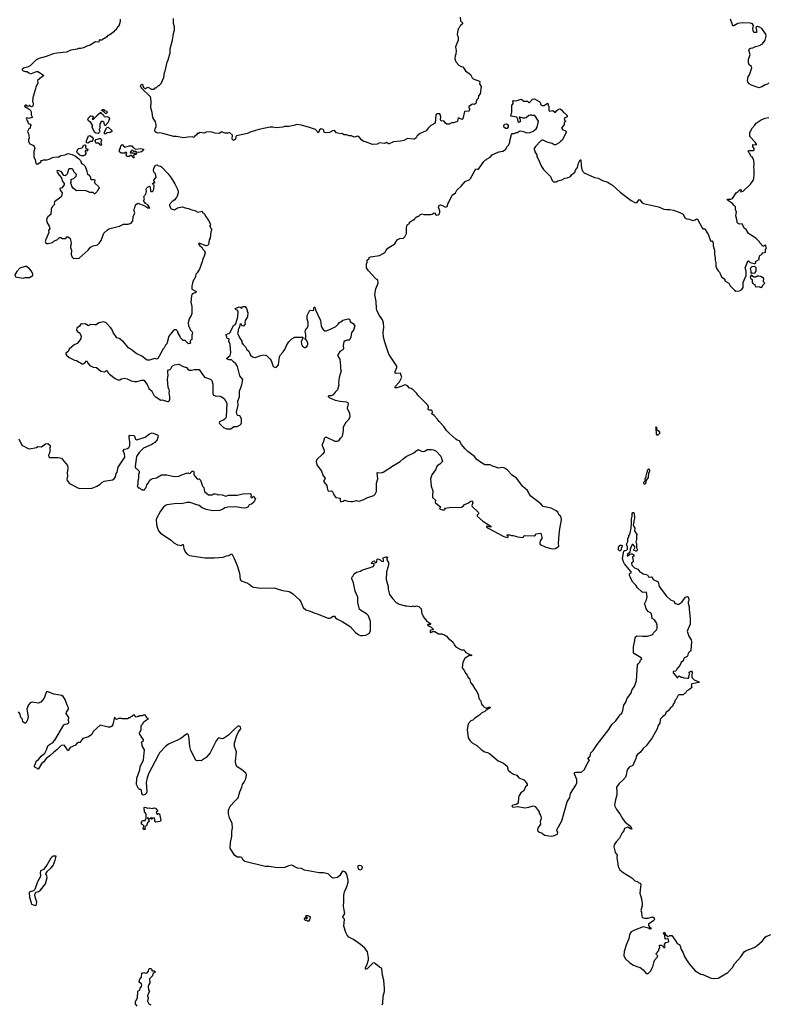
# Model space of a CAD drawing. Extents: x 2293139 to 2515392, y 824115 to 1006937.
# Tile 342 of 417: x 2454230 to 2466016, y 863125 to 878635. Entities that reach past the tile are written whole.
import ezdxf

# ---------------------------------------------------------------- set-up
doc = ezdxf.new("R2010")
doc.units = 0

msp = doc.modelspace()

# ---------------------------------------------------------------- linework, layer by layer
at = {"layer": '0CON10XD'}
for points in [[(2455810, 878645), (2455813, 878605), (2455793, 878535), (2455769, 878515), (2455742, 878475), (2455721, 878459), (2455712, 878445), (2455648, 878395), (2455616, 878384), (2455603, 878365), (2455565, 878338), (2455547, 878333), (2455525, 878310), (2455495, 878310), (2455485, 878318), (2455480, 878315), (2455475, 878282), (2455425, 878288), (2455337, 878233), (2455285, 878218), (2455235, 878192), (2455195, 878182), (2455155, 878182), (2455135, 878172), (2455034, 878156), (2454965, 878123), (2454815, 878110), (2454755, 878097), (2454645, 878053), (2454530, 878025), (2454482, 877995), (2454395, 877908), (2454355, 877888), (2454300, 877875), (2454270, 877855), (2454270, 877845), (2454285, 877830), (2454318, 877818), (2454347, 877817), (2454375, 877800), (2454398, 877788), (2454415, 877788), (2454495, 877818), (2454515, 877818), (2454560, 877795), (2454603, 877763), (2454598, 877745), (2454571, 877729), (2454510, 877675), (2454518, 877635), (2454482, 877575), (2454480, 877545), (2454466, 877514), (2454438, 877405), (2454434, 877345), (2454443, 877325), (2454444, 877305), (2454437, 877275), (2454415, 877260), (2454400, 877265), (2454395, 877290), (2454365, 877268), (2454345, 877272), (2454335, 877287), (2454325, 877290), (2454307, 877275), (2454315, 877258), (2454347, 877247), (2454396, 877216), (2454411, 877185), (2454412, 877135), (2454426, 877106), (2454426, 877094), (2454375, 877079), (2454345, 877090), (2454332, 877085), (2454345, 877040), (2454360, 877025), (2454362, 877002), (2454395, 876990), (2454403, 876975), (2454387, 876923), (2454372, 876915), (2454354, 876875), (2454368, 876835), (2454378, 876775), (2454368, 876745), (2454370, 876715), (2454387, 876677), (2454445, 876653), (2454458, 876638), (2454466, 876605), (2454451, 876565), (2454454, 876474), (2454476, 876425), (2454483, 876373), (2454505, 876357), (2454518, 876362), (2454566, 876394), (2454570, 876405), (2454564, 876416), (2454595, 876422), (2454605, 876430), (2454655, 876430), (2454693, 876437), (2454745, 876466), (2454806, 876476), (2454835, 876472), (2454880, 876495), (2454945, 876508), (2454977, 876523), (2454995, 876526), (2455055, 876512), (2455109, 876485), (2455155, 876450), (2455189, 876415), (2455205, 876370), (2455235, 876352), (2455255, 876332), (2455286, 876256), (2455292, 876212), (2455334, 876175), (2455343, 876155), (2455346, 876126), (2455357, 876117), (2455406, 876116), (2455412, 876105), (2455408, 876075), (2455415, 876060), (2455468, 876008), (2455482, 875985), (2455453, 875945), (2455446, 875924), (2455415, 875892), (2455405, 875892), (2455385, 875912), (2455334, 875914), (2455275, 875938), (2455195, 875946), (2455125, 875940), (2455076, 875976), (2455052, 876015), (2455045, 876040), (2455030, 876055), (2455039, 876071), (2455040, 876115), (2455089, 876141), (2455121, 876169), (2455126, 876195), (2455095, 876226), (2455066, 876275), (2455051, 876285), (2455015, 876286), (2454998, 876275), (2454975, 876202), (2454964, 876186), (2454945, 876173), (2454925, 876182), (2454889, 876239), (2454840, 876260), (2454816, 876255), (2454818, 876235), (2454850, 876185), (2454890, 876145), (2454900, 876095), (2454930, 876055), (2454930, 876035), (2454893, 875987), (2454860, 875975), (2454865, 875950), (2454898, 875905), (2454888, 875852), (2454858, 875822), (2454780, 875765), (2454772, 875745), (2454777, 875723), (2454745, 875690), (2454724, 875656), (2454721, 875565), (2454672, 875528), (2454651, 875495), (2454656, 875445), (2454695, 875382), (2454702, 875348), (2454684, 875315), (2454690, 875285), (2454639, 875175), (2454632, 875138)], [(2461166, 878675), (2461171, 878615), (2461203, 878583), (2461201, 878569), (2461164, 878536), (2461150, 878505), (2461135, 878490), (2461121, 878441), (2461118, 878395), (2461132, 878365), (2461132, 878315), (2461093, 878205), (2461104, 878145), (2461096, 878094), (2461084, 878065), (2461080, 878025), (2461090, 877985), (2461100, 877965), (2461145, 877918), (2461178, 877898), (2461205, 877892), (2461248, 877828), (2461329, 877769), (2461355, 877720), (2461370, 877705), (2461468, 877665), (2461472, 877655), (2461468, 877625), (2461493, 877583), (2461477, 877465), (2461453, 877435), (2461447, 877395), (2461423, 877365), (2461410, 877315), (2461385, 877298), (2461360, 877305), (2461300, 877265), (2461302, 877245), (2461312, 877235), (2461313, 877215), (2461296, 877194), (2461235, 877190), (2461206, 877075), (2461195, 877062), (2461135, 877088), (2461122, 877038), (2461110, 877025), (2461055, 877010), (2461028, 877012), (2460993, 876987), (2460957, 876987), (2460934, 877004), (2460905, 877040), (2460864, 877034), (2460854, 877055), (2460859, 877105), (2460852, 877142), (2460842, 877152), (2460815, 877152), (2460795, 877153), (2460779, 877135), (2460773, 877007), (2460705, 876970), (2460662, 876928), (2460628, 876882), (2460535, 876844), (2460490, 876805), (2460470, 876775), (2460448, 876755), (2460435, 876751), (2460337, 876763), (2460278, 876732), (2460225, 876721), (2460115, 876713), (2460045, 876680), (2460035, 876680), (2460005, 876698), (2459973, 876687), (2459897, 876693), (2459856, 876674), (2459787, 876667), (2459675, 876710), (2459644, 876714), (2459611, 876741), (2459586, 876776), (2459555, 876800), (2459494, 876784), (2459456, 876806), (2459415, 876804), (2459375, 876820), (2459335, 876823), (2459305, 876840), (2459285, 876838), (2459240, 876845), (2459220, 876855), (2459185, 876887), (2459155, 876883), (2459105, 876857), (2459044, 876854), (2459023, 876865), (2459018, 876875), (2459020, 876895), (2459010, 876905), (2458975, 876917), (2458950, 876900), (2458940, 876865), (2458925, 876853), (2458907, 876885), (2458887, 876907), (2458795, 876939), (2458665, 876976), (2458587, 876983), (2458565, 876973), (2458466, 876954), (2458397, 876953), (2458375, 876943), (2458265, 876934), (2458215, 876941), (2458175, 876940), (2458092, 876928), (2457996, 876904), (2457856, 876864), (2457816, 876844), (2457645, 876808), (2457632, 876795), (2457630, 876755), (2457595, 876732), (2457577, 876755), (2457578, 876818), (2457532, 876858), (2457505, 876850), (2457465, 876850), (2457405, 876867), (2457375, 876842), (2457305, 876848), (2457235, 876870), (2457168, 876862), (2457135, 876848), (2457072, 876858), (2457047, 876843), (2457030, 876845), (2457015, 876820), (2456980, 876795), (2456975, 876780), (2456945, 876788), (2456877, 876783), (2456815, 876773), (2456695, 876797), (2456655, 876797), (2456483, 876843), (2456435, 876852), (2456405, 876850), (2456371, 876861), (2456360, 876885), (2456362, 876915), (2456377, 876955), (2456378, 876985), (2456367, 877025), (2456328, 877095), (2456318, 877175), (2456293, 877245), (2456300, 877345), (2456297, 877397), (2456288, 877418), (2456150, 877555), (2456148, 877568), (2456130, 877585), (2456138, 877605), (2456155, 877618), (2456167, 877607), (2456172, 877572), (2456205, 877550), (2456215, 877550), (2456225, 877562), (2456245, 877572), (2456303, 877543), (2456345, 877540), (2456365, 877560), (2456378, 877562), (2456415, 877600), (2456425, 877600), (2456455, 877630), (2456497, 877723), (2456508, 877802), (2456522, 877825), (2456550, 877965), (2456567, 878005), (2456597, 878115), (2456600, 878175), (2456637, 878315), (2456650, 878415), (2456667, 878475), (2456667, 878525), (2456653, 878577), (2456652, 878655)], [(2466025, 877640), (2466002, 877618), (2465965, 877608), (2465913, 877577), (2465865, 877561), (2465752, 877605), (2465714, 877624), (2465693, 877655), (2465688, 877675), (2465700, 877735), (2465720, 877765), (2465756, 877875), (2465749, 877895), (2465715, 877923), (2465706, 877955), (2465702, 878008), (2465730, 878085), (2465708, 878155), (2465717, 878173), (2465735, 878188), (2465775, 878192), (2465815, 878211), (2465875, 878226), (2465925, 878255), (2465969, 878315), (2465981, 878375), (2465979, 878405), (2465914, 878495), (2465879, 878519), (2465845, 878526), (2465818, 878512), (2465832, 878465), (2465830, 878435), (2465795, 878432), (2465784, 878444), (2465774, 878495), (2465783, 878545), (2465765, 878570), (2465735, 878582), (2465605, 878586), (2465535, 878573), (2465475, 878540), (2465465, 878540), (2465450, 878555), (2465423, 878643)], [(2459254, 872884), (2459236, 872804), (2459195, 872769), (2459167, 872723), (2459135, 872708), (2459095, 872711), (2459084, 872706), (2459085, 872700), (2459102, 872685), (2459195, 872644), (2459276, 872626), (2459370, 872615), (2459394, 872604), (2459403, 872585), (2459384, 872514), (2459422, 872435), (2459426, 872375), (2459403, 872327), (2459365, 872289), (2459321, 872215), (2459323, 872165), (2459306, 872075), (2459295, 872053), (2459269, 872031), (2459249, 872001), (2459227, 871993), (2459195, 871992), (2459065, 872052), (2459039, 872051), (2459025, 872039), (2459012, 871988), (2458990, 871945), (2458992, 871925), (2459024, 871856), (2459021, 871825), (2458998, 871792), (2458910, 871705), (2458900, 871675), (2458910, 871625), (2458983, 871525), (2459009, 871449), (2459037, 871415), (2459033, 871395), (2459018, 871375), (2459020, 871355), (2459065, 871300), (2459078, 871235), (2459088, 871215), (2459095, 871208), (2459135, 871212), (2459146, 871206), (2459158, 871195), (2459175, 871150), (2459205, 871108), (2459275, 871100), (2459274, 871055), (2459285, 871042), (2459321, 871049), (2459345, 871068), (2459395, 871052), (2459445, 871048), (2459475, 871048), (2459535, 871062), (2459575, 871052), (2459650, 871075), (2459695, 871102), (2459805, 871138), (2459828, 871162), (2459846, 871204), (2459849, 871335), (2459868, 871405), (2459857, 871495), (2459865, 871503), (2459925, 871498), (2459955, 871507), (2460115, 871610), (2460218, 871675), (2460265, 871720), (2460315, 871754), (2460437, 871813), (2460495, 871858), (2460515, 871858), (2460555, 871840), (2460585, 871834), (2460617, 871843), (2460645, 871866), (2460715, 871866), (2460745, 871860), (2460785, 871838), (2460862, 871762), (2460884, 871676), (2460845, 871633), (2460805, 871608), (2460775, 871542), (2460720, 871465), (2460696, 871405), (2460706, 871286), (2460736, 871216), (2460728, 871145), (2460731, 871111), (2460777, 871067), (2460772, 871035), (2460778, 871025), (2460860, 870955), (2460840, 870935), (2460850, 870925), (2460885, 870914), (2460916, 870914), (2460930, 870925), (2460920, 870935), (2460925, 870940), (2460995, 870950), (2461185, 870957), (2461202, 870965), (2461220, 870985), (2461220, 870995), (2461285, 871018), (2461335, 871052), (2461355, 871057), (2461363, 871025), (2461350, 870985), (2461352, 870965), (2461448, 870875), (2461458, 870855), (2461445, 870840), (2461430, 870835), (2461432, 870815), (2461524, 870734), (2461650, 870655), (2461645, 870640), (2461580, 870655), (2461580, 870645), (2461604, 870624), (2461850, 870495), (2461905, 870480), (2461920, 870485), (2461918, 870498), (2461900, 870515), (2461905, 870520), (2461945, 870522), (2461971, 870511), (2461999, 870509), (2462075, 870487), (2462145, 870480), (2462160, 870485), (2462160, 870495), (2462178, 870512), (2462335, 870503), (2462350, 870515), (2462352, 870528), (2462360, 870535), (2462435, 870548), (2462452, 870485), (2462450, 870465), (2462423, 870427), (2462419, 870385), (2462425, 870369), (2462514, 870324), (2462611, 870301), (2462666, 870304), (2462717, 870343), (2462714, 870385), (2462723, 870525), (2462733, 870615), (2462759, 870755), (2462754, 870794), (2462745, 870812), (2462725, 870830), (2462700, 870875), (2462675, 870900), (2462595, 870938), (2462469, 870969), (2462435, 871007), (2462275, 871131), (2462254, 871155), (2462243, 871195), (2462227, 871217), (2462153, 871283), (2462052, 871412), (2461985, 871461), (2461905, 871544), (2461865, 871569), (2461835, 871579), (2461765, 871572), (2461743, 871583), (2461675, 871602), (2461635, 871622), (2461554, 871624), (2461468, 871675), (2461427, 871707), (2461388, 871755), (2461285, 871834), (2461245, 871876), (2461184, 871945), (2461155, 871999), (2461115, 872014), (2461095, 872029), (2461000, 872110), (2460948, 872165), (2460907, 872225), (2460832, 872305), (2460805, 872348), (2460755, 872400), (2460718, 872425), (2460728, 872455), (2460725, 872476), (2460710, 872485), (2460676, 872486), (2460663, 872495), (2460667, 872533), (2460653, 872565), (2460500, 872720), (2460485, 872744), (2460425, 872807), (2460395, 872828), (2460365, 872830), (2460336, 872866), (2460317, 872877), (2460295, 872882), (2460264, 872866), (2460165, 872836), (2460147, 872837), (2460138, 872845), (2460140, 872855), (2460210, 872930), (2460244, 873005), (2460243, 873015), (2460225, 873067), (2460155, 873060), (2460140, 873065), (2460141, 873095), (2460168, 873155), (2460167, 873175), (2460041, 873365), (2459979, 873555), (2459960, 873635), (2459952, 873708), (2459962, 873785), (2459958, 873858), (2459942, 873905), (2459894, 873975), (2459855, 874052), (2459847, 874083), (2459844, 874195), (2459819, 874305), (2459836, 874395), (2459872, 874485), (2459870, 874535), (2459835, 874552), (2459721, 874681), (2459692, 874725), (2459690, 874795), (2459700, 874805), (2459702, 874845), (2459730, 874875), (2459733, 874887), (2459755, 874900), (2459895, 874920), (2459955, 874952), (2459982, 874975), (2459997, 875003), (2460028, 875035), (2460138, 875102), (2460175, 875168), (2460215, 875187), (2460270, 875195), (2460296, 875214), (2460318, 875265), (2460320, 875355), (2460332, 875405), (2460368, 875425), (2460365, 875448), (2460435, 875490), (2460445, 875490), (2460450, 875505), (2460475, 875530), (2460495, 875530), (2460505, 875540), (2460515, 875540), (2460540, 875565), (2460565, 875578), (2460595, 875568), (2460703, 875567), (2460725, 875573), (2460755, 875592), (2460766, 875586), (2460780, 875560), (2460795, 875556), (2460825, 875560), (2460840, 875575), (2460847, 875605), (2460846, 875625), (2460826, 875674), (2460835, 875712), (2460855, 875716), (2460895, 875704), (2460935, 875680), (2460958, 875692), (2460972, 875728), (2461040, 875870), (2461090, 875905), (2461111, 875949), (2461180, 876010), (2461245, 876088), (2461305, 876112), (2461328, 876135), (2461410, 876285), (2461435, 876278), (2461455, 876280), (2461537, 876403), (2461565, 876430), (2461575, 876430), (2461590, 876445), (2461635, 876468), (2461670, 876505), (2461775, 876554), (2461835, 876563), (2461878, 876592), (2461904, 876636), (2461932, 876665), (2461948, 876705), (2461948, 876725), (2461972, 876825), (2461985, 876840), (2462017, 876843), (2462045, 876860), (2462065, 876860), (2462095, 876880), (2462115, 876882), (2462156, 876876), (2462215, 876853), (2462265, 876858), (2462315, 876878), (2462362, 876915), (2462375, 876940), (2462398, 877035), (2462338, 877128), (2462295, 877128), (2462285, 877132), (2462265, 877132), (2462246, 877124), (2462205, 877088), (2462185, 877082), (2462155, 877082), (2462105, 877100), (2462092, 877098), (2462102, 877072), (2462110, 877065), (2462110, 877025), (2462088, 877018), (2462078, 877028), (2462070, 877075), (2462060, 877085), (2462058, 877098), (2461963, 877113), (2461980, 877185), (2461980, 877285), (2461998, 877315), (2462000, 877335), (2461992, 877345), (2462005, 877360), (2462045, 877358), (2462125, 877382), (2462143, 877373), (2462155, 877350), (2462225, 877350), (2462245, 877330), (2462255, 877330), (2462305, 877382), (2462335, 877388), (2462410, 877345), (2462427, 877327), (2462430, 877305), (2462455, 877282), (2462487, 877283), (2462538, 877318), (2462548, 877308), (2462550, 877285), (2462560, 877275), (2462560, 877205), (2462572, 877192), (2462625, 877202), (2462655, 877180), (2462665, 877180), (2462684, 877206), (2462715, 877227), (2462735, 877230), (2462762, 877215), (2462792, 877175), (2462813, 877163), (2462847, 877127), (2462850, 877105), (2462812, 877088), (2462800, 877075), (2462812, 877042), (2462830, 877035), (2462802, 877008), (2462800, 876985), (2462760, 876925), (2462782, 876902), (2462825, 876890), (2462832, 876865), (2462828, 876845), (2462772, 876738), (2462748, 876722), (2462725, 876693), (2462665, 876663), (2462645, 876664), (2462615, 876683), (2462535, 876707), (2462505, 876721), (2462474, 876736), (2462454, 876736), (2462434, 876726), (2462352, 876638), (2462330, 876605), (2462330, 876585), (2462340, 876575), (2462342, 876552), (2462370, 876505), (2462370, 876475), (2462388, 876455), (2462445, 876320), (2462477, 876277), (2462586, 876166), (2462613, 876103), (2462635, 876080), (2462675, 876082), (2462703, 876097), (2462767, 876113), (2462814, 876136), (2462856, 876144), (2462900, 876165), (2462915, 876190), (2462970, 876235), (2462980, 876265), (2463012, 876305), (2463030, 876375), (2463053, 876425), (2463065, 876430), (2463068, 876335), (2463078, 876275), (2463095, 876242), (2463115, 876222), (2463278, 876148), (2463335, 876138), (2463405, 876103), (2463488, 876075), (2463514, 876054), (2463565, 876028), (2463685, 875918), (2463858, 875785), (2463915, 875757), (2463945, 875750), (2463974, 875786), (2463985, 875800), (2463995, 875797), (2464030, 875750), (2464051, 875741), (2464286, 875686), (2464372, 875652), (2464415, 875643), (2464465, 875647), (2464525, 875637), (2464625, 875600), (2464675, 875572), (2464704, 875514), (2464735, 875498), (2464775, 875492), (2464825, 875473), (2464865, 875480), (2464885, 875498), (2464903, 875493), (2464974, 875354), (2464985, 875340), (2465015, 875340), (2465052, 875275), (2465068, 875258), (2465105, 875150), (2465115, 875140), (2465125, 875150), (2465138, 875145), (2465148, 875115), (2465148, 875075), (2465170, 875005), (2465170, 874935), (2465182, 874885), (2465177, 874845), (2465190, 874805), (2465190, 874755), (2465202, 874722), (2465225, 874680), (2465247, 874657), (2465279, 874585), (2465332, 874545), (2465333, 874525), (2465345, 874512), (2465393, 874483), (2465413, 874445), (2465485, 874373)], [(2455465, 876842), (2455428, 876848), (2455415, 876860), (2455370, 876935), (2455370, 876955), (2455380, 876965), (2455350, 877015), (2455315, 877040), (2455303, 877065), (2455315, 877090), (2455345, 877120), (2455355, 877122), (2455377, 877117), (2455390, 877105), (2455388, 877092), (2455370, 877075), (2455388, 877062), (2455440, 877115), (2455444, 877126), (2455505, 877180), (2455510, 877165), (2455545, 877140), (2455561, 877111), (2455585, 877107), (2455605, 877112), (2455635, 877098), (2455642, 877075), (2455618, 877012), (2455590, 876985), (2455585, 876970), (2455575, 876970), (2455565, 876980), (2455562, 877015), (2455545, 877030), (2455515, 877030), (2455502, 877018), (2455500, 877005), (2455490, 876995), (2455490, 876925), (2455480, 876905), (2455480, 876895), (2455490, 876885), (2455487, 876865), (2455465, 876842)], [(2455585, 877152), (2455553, 877183), (2455522, 877202), (2455522, 877208), (2455535, 877220), (2455555, 877220), (2455566, 877206), (2455602, 877195), (2455608, 877175), (2455599, 877161), (2455585, 877152)], [(2465485, 874373), (2465505, 874358), (2465565, 874364), (2465598, 874385), (2465620, 874415), (2465622, 874495), (2465667, 874607), (2465670, 874675), (2465650, 874725), (2465695, 874832), (2465706, 874836), (2465732, 874812), (2465754, 874804), (2465795, 874792), (2465810, 874795), (2465818, 874805), (2465812, 874828), (2465870, 874855), (2465870, 874895), (2465878, 874902), (2465882, 874918), (2465918, 874942), (2465922, 874968), (2465945, 874960), (2465970, 874975), (2465970, 875015), (2465990, 875035), (2465980, 875045), (2465978, 875078), (2465955, 875080), (2465945, 875070), (2465925, 875070), (2465915, 875090), (2465885, 875120), (2465880, 875135), (2465822, 875195), (2465702, 875265), (2465665, 875330), (2465635, 875350), (2465605, 875420), (2465565, 875412), (2465542, 875422), (2465525, 875440), (2465523, 875485), (2465507, 875545), (2465513, 875605), (2465502, 875645), (2465500, 875685), (2465471, 875711), (2465452, 875742), (2465374, 875794), (2465368, 875805), (2465381, 875809), (2465425, 875806), (2465454, 875816), (2465512, 875905), (2465539, 875931), (2465575, 875960), (2465590, 875955), (2465590, 875945), (2465580, 875935), (2465582, 875922), (2465618, 875935), (2465736, 876044), (2465776, 876104), (2465787, 876135), (2465794, 876195), (2465794, 876265), (2465787, 876315), (2465793, 876355), (2465789, 876415), (2465765, 876470), (2465755, 876470), (2465740, 876485), (2465732, 876515), (2465713, 876535), (2465698, 876565), (2465705, 876577), (2465785, 876577), (2465794, 876586), (2465796, 876605), (2465774, 876635), (2465773, 876667), (2465830, 876665), (2465830, 876675), (2465811, 876705), (2465727, 876795), (2465723, 876805), (2465727, 876855), (2465755, 876920), (2465806, 876974), (2465826, 877005), (2465905, 877057), (2465965, 877086), (2466025, 877096)], [(2455575, 876832), (2455562, 876845), (2455573, 876887), (2455602, 876938), (2455625, 876940), (2455678, 876888), (2455680, 876875), (2455655, 876860), (2455608, 876852), (2455575, 876832)], [(2461905, 876922), (2461883, 876923), (2461860, 876935), (2461852, 876965), (2461865, 876990), (2461893, 876993), (2461919, 876979), (2461923, 876947), (2461905, 876922)], [(2455305, 876691), (2455280, 876695), (2455282, 876725), (2455313, 876805), (2455335, 876813), (2455373, 876785), (2455384, 876765), (2455383, 876745), (2455365, 876718), (2455345, 876718), (2455305, 876691)], [(2455205, 876490), (2455175, 876501), (2455138, 876535), (2455130, 876555), (2455153, 876605), (2455213, 876617), (2455224, 876626), (2455235, 876660), (2455255, 876666), (2455270, 876645), (2455267, 876625), (2455272, 876602), (2455295, 876602), (2455302, 876585), (2455285, 876562), (2455275, 876570), (2455262, 876568), (2455260, 876555), (2455272, 876542), (2455272, 876525), (2455255, 876502), (2455235, 876493), (2455205, 876490)], [(2455505, 876652), (2455475, 876690), (2455435, 876691), (2455426, 876696), (2455420, 876725), (2455435, 876749), (2455485, 876763), (2455502, 876762), (2455512, 876752), (2455517, 876735), (2455507, 876705), (2455518, 876665), (2455505, 876652)], [(2456025, 876460), (2456015, 876460), (2456008, 876478), (2455985, 876498), (2455973, 876497), (2455952, 876478), (2455915, 876480), (2455908, 876505), (2455918, 876535), (2455905, 876548), (2455885, 876530), (2455825, 876530), (2455802, 876552), (2455800, 876585), (2455817, 876613), (2455823, 876647), (2455845, 876670), (2455874, 876634), (2455885, 876628), (2455955, 876648), (2455995, 876648), (2456020, 876615), (2456058, 876598), (2456135, 876608), (2456178, 876595), (2456180, 876585), (2456172, 876575), (2456146, 876554), (2456105, 876543), (2456068, 876548), (2456055, 876558), (2456028, 876558), (2456005, 876580), (2455990, 876575), (2455972, 876555), (2455970, 876545), (2455975, 876540), (2456015, 876540), (2456025, 876530), (2456065, 876530), (2456070, 876525), (2456065, 876510), (2456055, 876510), (2456045, 876520), (2456030, 876510), (2456020, 876485), (2456030, 876465), (2456025, 876460)], [(2454632, 875138), (2454638, 875125), (2454659, 875109), (2454677, 875107), (2454744, 875126), (2454766, 875144), (2454825, 875170), (2454858, 875202), (2454875, 875204), (2454905, 875189), (2454955, 875190), (2454973, 875217), (2454992, 875212), (2455025, 875190), (2455036, 875146), (2455042, 875105), (2455030, 875065), (2455030, 875045), (2455047, 875005), (2455040, 874935), (2455056, 874895), (2455085, 874871), (2455165, 874878), (2455306, 875005), (2455345, 875050), (2455385, 875073), (2455455, 875091), (2455483, 875115), (2455512, 875158), (2455556, 875274), (2455605, 875322), (2455635, 875342), (2455799, 875381), (2455865, 875412), (2455936, 875414), (2455985, 875428), (2456012, 875468), (2456015, 875530), (2456040, 875595), (2456025, 875640), (2456045, 875670), (2456054, 875716), (2456092, 875745), (2456202, 875702), (2456245, 875670), (2456280, 875665), (2456245, 875716), (2456212, 875742), (2456182, 875775), (2456178, 875785), (2456188, 875795), (2456193, 875815), (2456184, 875845), (2456194, 875866), (2456218, 875885), (2456224, 875926), (2456221, 875965), (2456230, 875985), (2456244, 875996), (2456275, 876010), (2456282, 876002), (2456287, 875937), (2456295, 875928), (2456320, 875930), (2456336, 875944), (2456349, 876005), (2456347, 876025), (2456324, 876044), (2456322, 876055), (2456345, 876070), (2456358, 876062), (2456360, 876075), (2456342, 876092), (2456340, 876105), (2456378, 876155), (2456370, 876205), (2456342, 876235), (2456339, 876265), (2456343, 876295), (2456370, 876345), (2456395, 876350), (2456405, 876340), (2456445, 876330), (2456465, 876317), (2456569, 876209), (2456616, 876146), (2456675, 876050), (2456707, 875977), (2456723, 875933), (2456723, 875905), (2456705, 875840), (2456687, 875823), (2456673, 875797), (2456631, 875769), (2456588, 875722), (2456588, 875705), (2456617, 875657), (2456665, 875640), (2456685, 875648), (2456715, 875673), (2456794, 875686), (2456835, 875670), (2456885, 875662), (2456925, 875643), (2456985, 875628), (2457035, 875603), (2457105, 875620), (2457110, 875595), (2457128, 875588), (2457140, 875575), (2457155, 875540), (2457188, 875498), (2457190, 875485), (2457205, 875470), (2457232, 875415), (2457230, 875395), (2457220, 875385), (2457228, 875378), (2457232, 875355), (2457248, 875335), (2457250, 875315), (2457240, 875295), (2457228, 875195), (2457212, 875165), (2457202, 875095), (2457185, 875078), (2457166, 875074), (2457055, 875113), (2457047, 875105), (2457064, 875075), (2457091, 875055), (2457111, 875021), (2457142, 874995), (2457150, 874965), (2457127, 874895), (2457113, 874875), (2457107, 874835), (2457060, 874705), (2457025, 874648), (2457003, 874625), (2456997, 874585), (2456958, 874512), (2456939, 874435), (2456941, 874391), (2457010, 874355), (2457010, 874345), (2456995, 874331), (2456965, 874321), (2456942, 874305), (2456934, 874286), (2456922, 874185), (2456942, 874115), (2456938, 874005), (2456928, 873975), (2456902, 873935), (2456880, 873865), (2456890, 873805), (2456900, 873795), (2456920, 873745), (2456945, 873720), (2456952, 873695), (2456940, 873665), (2456940, 873595), (2456920, 873585), (2456912, 873565), (2456918, 873542), (2456885, 873527), (2456835, 873580), (2456805, 873580), (2456790, 873595), (2456790, 873605), (2456775, 873610), (2456760, 873625), (2456750, 873655), (2456720, 873705), (2456720, 873725), (2456695, 873750), (2456665, 873750), (2456644, 873736), (2456579, 873651), (2456545, 873530), (2456524, 873506), (2456502, 873465), (2456482, 873445), (2456475, 873420), (2456403, 873297), (2456385, 873288), (2456354, 873296), (2456275, 873272), (2456235, 873272), (2456223, 873283), (2456154, 873334), (2456065, 873378), (2456008, 873425), (2455945, 873464), (2455865, 873560), (2455795, 873611), (2455758, 873625), (2455700, 873705), (2455678, 873758), (2455658, 873788), (2455589, 873859), (2455555, 873874), (2455475, 873859), (2455435, 873830), (2455415, 873826), (2455345, 873834), (2455315, 873811), (2455262, 873842), (2455225, 873837), (2455205, 873842), (2455187, 873833), (2455172, 873805), (2455130, 873775), (2455124, 873755), (2455135, 873727), (2455172, 873702), (2455180, 873690), (2455196, 873644), (2455194, 873615), (2455167, 873573), (2455133, 873535), (2455090, 873515), (2455007, 873445), (2454991, 873409), (2454958, 873382), (2454958, 873365), (2454965, 873352), (2455010, 873315), (2455095, 873272), (2455125, 873267), (2455165, 873238), (2455185, 873232), (2455215, 873212), (2455228, 873212), (2455263, 873237), (2455275, 873258), (2455285, 873260), (2455302, 873222), (2455336, 873186), (2455384, 873164), (2455438, 873158), (2455505, 873100), (2455565, 873090), (2455595, 873108), (2455600, 873105), (2455620, 873085), (2455620, 873075), (2455645, 873052), (2455735, 872982), (2455774, 872964), (2455805, 872962), (2455835, 872978), (2455875, 872986), (2455920, 872980), (2455986, 872946), (2456035, 872936), (2456075, 872938), (2456155, 872958), (2456185, 872957), (2456236, 872886), (2456264, 872825), (2456302, 872795), (2456317, 872775), (2456340, 872720), (2456365, 872697), (2456453, 872643), (2456475, 872648), (2456557, 872623), (2456575, 872622), (2456585, 872630), (2456592, 872645), (2456593, 872695), (2456581, 872755), (2456586, 872795), (2456579, 872815), (2456566, 872845), (2456556, 872965), (2456570, 873035), (2456561, 873075), (2456562, 873105), (2456572, 873118), (2456600, 873125), (2456612, 873135), (2456630, 873175), (2456665, 873198), (2456735, 873210), (2456805, 873170), (2456855, 873156), (2456875, 873130), (2456900, 873115), (2456936, 873114), (2456975, 873126), (2457057, 873127), (2457095, 873063), (2457141, 873005), (2457233, 872973), (2457255, 872954), (2457272, 872895), (2457270, 872745), (2457280, 872720), (2457305, 872709), (2457385, 872704), (2457405, 872696), (2457447, 872667), (2457492, 872595), (2457481, 872375), (2457468, 872352), (2457445, 872331), (2457375, 872298), (2457368, 872285), (2457374, 872274), (2457441, 872211), (2457485, 872188), (2457555, 872188), (2457600, 872225), (2457655, 872228), (2457695, 872248), (2457719, 872271), (2457723, 872287), (2457724, 872345), (2457695, 872393), (2457665, 872399), (2457652, 872412), (2457643, 872453), (2457668, 872565), (2457664, 872625), (2457688, 872695), (2457688, 872785), (2457727, 872883), (2457742, 872965), (2457694, 873025), (2457660, 873170), (2457635, 873215), (2457594, 873244), (2457565, 873278), (2457525, 873278), (2457492, 873295), (2457492, 873305), (2457543, 873347), (2457556, 873385), (2457542, 873525), (2457535, 873548), (2457520, 873565), (2457528, 873605), (2457525, 873610), (2457495, 873612), (2457492, 873635), (2457478, 873665), (2457482, 873675), (2457506, 873684), (2457532, 873695), (2457544, 873706), (2457594, 873816), (2457629, 873841), (2457640, 873865), (2457662, 873955), (2457670, 874035), (2457658, 874058), (2457632, 874065), (2457620, 874085), (2457685, 874111), (2457699, 874109), (2457725, 874090), (2457740, 874115), (2457778, 874118), (2457802, 874085), (2457822, 874015), (2457817, 873955), (2457778, 873895), (2457772, 873865), (2457780, 873845), (2457761, 873815), (2457745, 873806), (2457735, 873811), (2457715, 873843), (2457694, 873826), (2457690, 873790), (2457669, 873755), (2457672, 873725), (2457661, 873695), (2457695, 873620), (2457725, 873570), (2457728, 873545), (2457747, 873517), (2457783, 873483), (2457805, 873438), (2457836, 873416), (2457865, 873353), (2457895, 873322), (2457935, 873315), (2458025, 873346), (2458076, 873354), (2458115, 873343), (2458166, 873295), (2458188, 873265), (2458223, 873173), (2458255, 873158), (2458279, 873165), (2458302, 873198), (2458322, 873322), (2458334, 873356), (2458380, 873405), (2458405, 873442), (2458437, 873515), (2458465, 873558), (2458515, 873608), (2458564, 873636), (2458690, 873635), (2458690, 873615), (2458662, 873565), (2458664, 873524), (2458684, 873494), (2458712, 873472), (2458725, 873471), (2458748, 873485), (2458764, 873515), (2458766, 873545), (2458740, 873590), (2458720, 873605), (2458737, 873625), (2458736, 873675), (2458726, 873725), (2458729, 873745), (2458762, 873785), (2458772, 873815), (2458772, 873872), (2458754, 873915), (2458756, 873975), (2458791, 874049), (2458805, 874058), (2458845, 874052), (2458859, 874061), (2458859, 874095), (2458865, 874108), (2458875, 874108), (2458883, 874095), (2458888, 874065), (2458926, 873986), (2458964, 873894), (2458978, 873815), (2458989, 873785), (2459006, 873755), (2459035, 873736), (2459055, 873736), (2459125, 873760), (2459206, 873804), (2459243, 873837), (2459264, 873866), (2459287, 873873), (2459315, 873900), (2459381, 873919), (2459405, 873921), (2459421, 873915), (2459435, 873883), (2459485, 873843), (2459507, 873815), (2459484, 873746), (2459453, 873705), (2459443, 873635), (2459428, 873595), (2459415, 873588), (2459385, 873586), (2459355, 873576), (2459332, 873558), (2459321, 873505), (2459328, 873455), (2459316, 873434), (2459272, 873408), (2459234, 873346), (2459262, 873305), (2459269, 873285), (2459282, 873185), (2459283, 873135), (2459290, 873105), (2459259, 873001), (2459248, 872915), (2459254, 872884)], [(2454285, 874564), (2454315, 874572), (2454382, 874575), (2454436, 874605), (2454436, 874625), (2454416, 874676), (2454385, 874712), (2454335, 874749), (2454315, 874748), (2454231, 874719), (2454185, 874666), (2454153, 874615), (2454160, 874590), (2454185, 874578), (2454285, 874564)], [(2465905, 874418), (2465915, 874423), (2465927, 874435), (2465932, 874455), (2465960, 874485), (2465942, 874508), (2465940, 874525), (2465948, 874545), (2465940, 874565), (2465900, 874590), (2465865, 874597), (2465840, 874595), (2465822, 874578), (2465787, 874577), (2465745, 874610), (2465730, 874585), (2465738, 874565), (2465762, 874542), (2465761, 874495), (2465776, 874476), (2465803, 874463), (2465810, 874435), (2465825, 874428), (2465875, 874430), (2465885, 874420), (2465905, 874418)], [(2465805, 874640), (2465808, 874652), (2465827, 874675), (2465824, 874724), (2465816, 874736), (2465795, 874748), (2465758, 874742), (2465732, 874715), (2465742, 874675), (2465740, 874645), (2465745, 874640), (2465762, 874648), (2465805, 874640)], [(2454216, 872035), (2454265, 871932), (2454365, 871878), (2454385, 871877), (2454495, 871898), (2454515, 871910), (2454575, 871908), (2454635, 871953), (2454675, 871958), (2454712, 871925), (2454710, 871895), (2454700, 871885), (2454708, 871865), (2454700, 871805), (2454683, 871773), (2454691, 871751), (2454705, 871740), (2454725, 871738), (2454835, 871739), (2454865, 871734), (2454886, 871726), (2454903, 871705), (2454984, 871614), (2454987, 871567), (2454976, 871495), (2454982, 871445), (2454971, 871395), (2454979, 871375), (2455015, 871331), (2455145, 871259), (2455175, 871252), (2455365, 871258), (2455395, 871264), (2455444, 871286), (2455499, 871321), (2455525, 871347), (2455562, 871368), (2455693, 871387), (2455717, 871403), (2455737, 871435), (2455748, 871485), (2455762, 871508), (2455779, 871585), (2455884, 871745), (2455879, 871795), (2455858, 871845), (2455882, 871868), (2455925, 871879), (2455948, 871895), (2455964, 871925), (2455966, 871984), (2455954, 872055), (2455954, 872075), (2455965, 872092), (2456025, 872087), (2456038, 872075), (2456051, 872025), (2456075, 872016), (2456205, 872059), (2456275, 872109), (2456315, 872126), (2456402, 872095), (2456412, 872085), (2456393, 872015), (2456360, 871975), (2456310, 871945), (2456177, 871885), (2456109, 871815), (2456068, 871755), (2456046, 871596), (2456055, 871570), (2456075, 871560), (2456110, 871525), (2456110, 871485), (2456100, 871475), (2456098, 871405), (2456088, 871365), (2456090, 871315), (2456080, 871295), (2456095, 871260), (2456115, 871260), (2456135, 871240), (2456145, 871240), (2456155, 871230), (2456195, 871230), (2456200, 871245), (2456220, 871265), (2456233, 871307), (2456250, 871335), (2456281, 871379), (2456300, 871395), (2456325, 871408), (2456385, 871417), (2456465, 871464), (2456515, 871463), (2456545, 871466), (2456634, 871446), (2456725, 871439), (2456765, 871462), (2456855, 871494), (2456875, 871498), (2456897, 871487), (2456915, 871490), (2456945, 871523), (2456964, 871524), (2456973, 871505), (2456973, 871463), (2457025, 871402), (2457035, 871398), (2457055, 871400), (2457075, 871382), (2457109, 871289), (2457130, 871265), (2457142, 871205), (2457205, 871148), (2457265, 871152), (2457283, 871167), (2457305, 871168), (2457332, 871162), (2457345, 871150), (2457365, 871158), (2457415, 871153), (2457475, 871129), (2457515, 871146), (2457655, 871146), (2457745, 871166), (2457859, 871169), (2457874, 871155), (2457870, 871115), (2457875, 871108), (2457885, 871103), (2457895, 871108), (2457905, 871130), (2457940, 871085), (2457918, 871035), (2457878, 871002), (2457845, 870993), (2457827, 870963), (2457796, 870944), (2457765, 870938), (2457716, 870946), (2457635, 870960), (2457505, 870957), (2457460, 870945), (2457425, 870920), (2457375, 870902), (2457265, 870897), (2457165, 870919), (2457105, 870947), (2457055, 870983), (2457005, 870996), (2456915, 871032), (2456865, 871028), (2456775, 871008), (2456705, 871014), (2456545, 870992), (2456526, 870984), (2456488, 870952), (2456446, 870895), (2456381, 870765), (2456386, 870684), (2456399, 870625), (2456416, 870585), (2456445, 870544), (2456616, 870435), (2456656, 870396), (2456715, 870361)], [(2464275, 872090), (2464265, 872092), (2464258, 872105), (2464253, 872203), (2464245, 872220), (2464255, 872217), (2464257, 872185), (2464285, 872161), (2464303, 872135), (2464302, 872115), (2464275, 872090)], [(2464075, 871318), (2464061, 871321), (2464054, 871345), (2464061, 871359), (2464080, 871375), (2464078, 871405), (2464093, 871437), (2464097, 871473), (2464121, 871545), (2464125, 871554), (2464139, 871559), (2464144, 871525), (2464131, 871485), (2464123, 871425), (2464090, 871370), (2464089, 871345), (2464075, 871318)], [(2456715, 870361), (2456775, 870353), (2456795, 870368), (2456805, 870368), (2456816, 870305), (2456834, 870255), (2456865, 870214), (2456905, 870193), (2457145, 870158), (2457295, 870156), (2457435, 870167), (2457485, 870190), (2457525, 870196), (2457555, 870218), (2457569, 870219), (2457605, 870150), (2457652, 870035), (2457690, 869915), (2457701, 869815), (2457715, 869795), (2457806, 869765), (2457844, 869745), (2457893, 869703), (2457915, 869696), (2458025, 869679), (2458235, 869685), (2458315, 869658), (2458375, 869642), (2458475, 869626), (2458525, 869598), (2458635, 869499), (2458658, 869465), (2458694, 869374), (2458735, 869339), (2458805, 869318), (2458875, 869286), (2458915, 869276), (2459085, 869209), (2459105, 869206), (2459125, 869211), (2459165, 869240), (2459185, 869241), (2459204, 869215), (2459225, 869199), (2459306, 869156), (2459432, 869075), (2459515, 868984), (2459567, 868947), (2459595, 868936), (2459625, 868932), (2459678, 868942), (2459735, 868972), (2459752, 869015), (2459752, 869155), (2459720, 869245), (2459693, 869273), (2459582, 869345), (2459552, 869455), (2459556, 869536), (2459513, 869633), (2459487, 869765), (2459457, 869825), (2459462, 869858), (2459480, 869875), (2459498, 869905), (2459535, 869930), (2459594, 869946), (2459616, 869964), (2459795, 870024), (2459811, 870045), (2459812, 870062), (2459768, 870068), (2459762, 870075), (2459795, 870107), (2459815, 870110), (2459823, 870083), (2459835, 870080), (2459853, 870095), (2459857, 870135), (2459875, 870142), (2459906, 870126), (2459925, 870107), (2459955, 870102), (2459960, 870105), (2459960, 870125), (2459950, 870145), (2459954, 870156), (2460000, 870175), (2460015, 870172), (2460022, 870165), (2460012, 870145), (2460012, 870125), (2460037, 870087), (2460037, 870045), (2460007, 869935), (2459999, 869815), (2460032, 869705), (2460031, 869665), (2460042, 869622), (2460052, 869582), (2460105, 869510), (2460155, 869457), (2460205, 869428), (2460305, 869400), (2460325, 869402), (2460405, 869390), (2460425, 869400), (2460445, 869392), (2460475, 869400), (2460515, 869390), (2460550, 869355), (2460560, 869275), (2460570, 869265), (2460582, 869232), (2460600, 869215), (2460600, 869205), (2460616, 869196), (2460637, 869167), (2460700, 869125), (2460698, 869112), (2460692, 869108), (2460655, 869108), (2460652, 869102), (2460675, 869080), (2460705, 869070), (2460740, 869035), (2460738, 869022), (2460705, 869020), (2460692, 869008), (2460692, 868982), (2460705, 868980), (2460735, 869000), (2460765, 869000), (2460825, 868960), (2460875, 868960), (2460883, 868953), (2460905, 868952), (2460920, 868945), (2460950, 868925), (2460980, 868885), (2461050, 868835), (2461050, 868825), (2461067, 868807), (2461072, 868785), (2461095, 868758), (2461181, 868711), (2461225, 868710), (2461252, 868665), (2461325, 868630), (2461335, 868632), (2461350, 868625), (2461335, 868614), (2461305, 868622), (2461237, 868573), (2461208, 868515), (2461198, 868425), (2461228, 868385), (2461252, 868335), (2461275, 868310), (2461290, 868275), (2461310, 868255), (2461326, 868195), (2461359, 868155), (2461394, 868094), (2461428, 868055), (2461448, 868005), (2461458, 867948), (2461470, 867925), (2461490, 867905), (2461493, 867873), (2461505, 867850), (2461525, 867830), (2461535, 867810), (2461575, 867792), (2461616, 867806), (2461635, 867808), (2461637, 867797), (2461575, 867759), (2461555, 867736), (2461505, 867718), (2461469, 867681), (2461397, 867633), (2461365, 867602), (2461335, 867588), (2461292, 867545), (2461273, 867455), (2461292, 867325), (2461322, 867275), (2461355, 867242), (2461425, 867202), (2461502, 867132), (2461555, 867100), (2461595, 867092), (2461625, 867078), (2461765, 866962), (2461846, 866926), (2461906, 866876), (2461908, 866848), (2461923, 866813), (2461955, 866780), (2462005, 866752), (2462057, 866737), (2462065, 866720), (2462090, 866695), (2462165, 866660), (2462205, 866620), (2462220, 866595), (2462217, 866573), (2462195, 866550), (2462165, 866490), (2462122, 866455), (2462088, 866402), (2462082, 866385), (2462080, 866295), (2462075, 866290), (2462045, 866270), (2461995, 866260), (2461980, 866245), (2461995, 866230), (2462075, 866242), (2462185, 866218), (2462245, 866228), (2462315, 866252), (2462345, 866240), (2462407, 866157), (2462408, 866135), (2462427, 866107), (2462440, 866065), (2462440, 866045), (2462422, 866005), (2462428, 865965), (2462392, 865908), (2462380, 865875), (2462389, 865855), (2462415, 865836), (2462455, 865820), (2462495, 865788), (2462595, 865776), (2462632, 865778), (2462696, 865805), (2462700, 865835), (2462690, 865855), (2462689, 865875), (2462766, 866015), (2462848, 866312), (2462892, 866385), (2462902, 866445), (2462988, 866578), (2463004, 866615), (2463003, 866665), (2462968, 866738), (2462963, 866755), (2462967, 866775), (2462985, 866781), (2463075, 866781), (2463124, 866825), (2463176, 866935), (2463201, 866965), (2463179, 866995), (2463180, 867005), (2463214, 867035), (2463224, 867085), (2463258, 867122), (2463322, 867215), (2463506, 867455), (2463555, 867531), (2463615, 867593), (2463668, 867662), (2463678, 867685), (2463708, 867712), (2463726, 867755), (2463744, 867835), (2463773, 867887), (2463794, 867945), (2463828, 867982), (2463855, 868030), (2463874, 868085), (2463911, 868129), (2463940, 868225), (2463959, 868475), (2463970, 868495), (2463994, 868516), (2464003, 868545), (2464027, 868565), (2464013, 868585), (2463907, 868645), (2463894, 868665), (2463894, 868755), (2463916, 868855), (2463920, 868905), (2463925, 868916), (2463945, 868927), (2464035, 868922), (2464115, 868926), (2464180, 868945), (2464198, 868955), (2464208, 868975), (2464256, 869024), (2464267, 869045), (2464266, 869096), (2464254, 869134), (2464223, 869183), (2464187, 869205), (2464176, 869276), (2464162, 869292), (2464123, 869315), (2464093, 869355), (2464082, 869402), (2464068, 869435), (2464099, 869499), (2464109, 869545), (2464100, 869615), (2464045, 869614), (2464025, 869624), (2463955, 869688), (2463929, 869729), (2463885, 869776), (2463847, 869845), (2463832, 869885), (2463833, 869907), (2463842, 869918), (2463858, 869922), (2463856, 869935), (2463751, 870061), (2463734, 870094), (2463720, 870145), (2463739, 870261), (2463755, 870273), (2463785, 870278), (2463797, 870295), (2463801, 870331), (2463788, 870355), (2463786, 870375), (2463803, 870415), (2463807, 870463), (2463822, 870485), (2463818, 870515), (2463837, 870525), (2463856, 870625), (2463856, 870655), (2463864, 870685), (2463861, 870765), (2463875, 870815), (2463875, 870855), (2463885, 870871), (2463895, 870874), (2463904, 870864), (2463909, 870785), (2463903, 870763), (2463891, 870675), (2463899, 870649), (2463917, 870625), (2463912, 870585), (2463950, 870515), (2463940, 870505), (2463940, 870445), (2463932, 870405), (2463939, 870385), (2463941, 870315), (2463954, 870285), (2463946, 870264), (2463935, 870261), (2463902, 870272), (2463900, 870285), (2463918, 870325), (2463888, 870368), (2463875, 870367), (2463839, 870295), (2463836, 870244), (2463798, 870215), (2463795, 870192), (2463805, 870188), (2463835, 870218), (2463855, 870222), (2463875, 870220), (2463897, 870205), (2463898, 870185), (2463880, 870175), (2463889, 870105), (2463882, 870088), (2463863, 870075), (2463865, 870042), (2463911, 870001), (2463962, 869982), (2463995, 869940), (2464025, 869923), (2464044, 869904), (2464115, 869888), (2464131, 869861), (2464143, 869853), (2464175, 869858), (2464185, 869852), (2464205, 869818), (2464280, 869780), (2464300, 869705), (2464412, 869552), (2464475, 869496), (2464530, 869475), (2464540, 869465), (2464540, 869445), (2464587, 869427), (2464605, 869428), (2464655, 869458), (2464713, 869537), (2464745, 869548), (2464762, 869535), (2464763, 869485), (2464753, 869465), (2464752, 869445), (2464770, 869385), (2464769, 869345), (2464788, 869202), (2464786, 869115), (2464741, 869005), (2464763, 868925), (2464800, 868865), (2464806, 868836), (2464796, 868705), (2464784, 868686), (2464752, 868658), (2464749, 868625), (2464737, 868603), (2464685, 868578), (2464678, 868535), (2464642, 868508), (2464625, 868460), (2464585, 868420), (2464568, 868382), (2464555, 868372), (2464520, 868365), (2464520, 868345), (2464578, 868278), (2464585, 868260), (2464592, 868278), (2464615, 868300), (2464645, 868280), (2464665, 868280), (2464685, 868268), (2464745, 868261), (2464758, 868265), (2464765, 868280), (2464777, 868325), (2464770, 868355), (2464795, 868372), (2464805, 868372), (2464817, 868355), (2464810, 868305), (2464814, 868274), (2464848, 868235), (2464920, 868205), (2464928, 868192), (2464810, 868175), (2464800, 868135), (2464810, 868125), (2464810, 868115), (2464776, 868084), (2464730, 868060), (2464710, 868025), (2464695, 868020), (2464675, 868001), (2464615, 868000), (2464597, 867993), (2464567, 867933), (2464550, 867915), (2464541, 867879), (2464517, 867855), (2464506, 867814), (2464477, 867793), (2464445, 867752), (2464405, 867718), (2464394, 867685), (2464348, 867652), (2464324, 867625), (2464314, 867605), (2464306, 867555), (2464280, 867515), (2464266, 867465), (2464185, 867325), (2464093, 867195), (2464047, 867153), (2464002, 867095), (2463955, 867061), (2463938, 867035), (2463934, 867016)], [(2463685, 870270), (2463675, 870270), (2463660, 870285), (2463658, 870325), (2463682, 870358), (2463705, 870360), (2463718, 870345), (2463698, 870312), (2463698, 870285), (2463685, 870270)], [(2457610, 865475), (2457543, 865585), (2457548, 865675), (2457571, 865775), (2457569, 865845), (2457580, 865905), (2457573, 865975), (2457535, 866064), (2457519, 866125), (2457519, 866185), (2457545, 866246), (2457615, 866325), (2457669, 866375), (2457696, 866474), (2457729, 866545), (2457736, 866585), (2457764, 866626), (2457788, 866675), (2457801, 866745), (2457791, 866765), (2457724, 866825), (2457653, 866865), (2457635, 866905), (2457630, 866955), (2457641, 867101), (2457611, 867185), (2457611, 867245), (2457649, 867361), (2457675, 867415), (2457713, 867465), (2457705, 867495), (2457685, 867509), (2457665, 867504), (2457615, 867463), (2457516, 867364), (2457436, 867314), (2457415, 867308), (2457383, 867317), (2457354, 867316), (2457325, 867277), (2457228, 867085), (2457165, 867013), (2457085, 866962), (2457055, 866967), (2457025, 866958), (2457002, 866972), (2456926, 867125), (2456909, 867185), (2456898, 867305), (2456885, 867368), (2456875, 867381), (2456855, 867379), (2456765, 867314), (2456713, 867285), (2456572, 867225), (2456524, 867186), (2456432, 867085), (2456413, 867055), (2456259, 866755), (2456236, 866695), (2456223, 866617), (2456233, 866477), (2456225, 866450), (2456205, 866432), (2456175, 866420), (2456165, 866428), (2456154, 866445), (2456145, 866500), (2456137, 866507), (2456115, 866510), (2456100, 866525), (2456067, 866587), (2456074, 866685), (2456120, 866820), (2456128, 866865), (2456177, 866975), (2456196, 867135), (2456160, 867195), (2456160, 867225), (2456150, 867245), (2456155, 867260), (2456177, 867283), (2456178, 867295), (2456150, 867335), (2456150, 867345), (2456123, 867373), (2456118, 867395), (2456140, 867455), (2456140, 867515), (2456165, 867540), (2456183, 867577), (2456212, 867598), (2456225, 867600), (2456242, 867618), (2456260, 867625), (2456232, 867632), (2456212, 867682), (2456175, 867680), (2456165, 867670), (2456115, 867670), (2456105, 867660), (2456085, 867660), (2456078, 867652), (2456065, 867650), (2456025, 867690), (2455995, 867660), (2455985, 867660), (2455965, 867640), (2455955, 867640), (2455925, 867620), (2455845, 867620), (2455835, 867628), (2455785, 867628), (2455755, 867612), (2455741, 867621), (2455725, 867650), (2455696, 867535), (2455675, 867502), (2455655, 867491), (2455625, 867490), (2455495, 867522), (2455385, 867420), (2455365, 867373), (2455315, 867340), (2455225, 867310), (2455175, 867250), (2455155, 867250), (2455130, 867235), (2455110, 867205), (2455025, 867172), (2454995, 867122), (2454984, 867124), (2454969, 867159), (2454929, 867209), (2454885, 867202), (2454817, 867133), (2454765, 867095), (2454705, 867039), (2454645, 866996), (2454605, 866940), (2454577, 866923), (2454525, 866832), (2454515, 866830), (2454500, 866845), (2454473, 866853), (2454462, 866865), (2454461, 866885), (2454484, 866926), (2454491, 866955), (2454528, 866982), (2454566, 867035), (2454625, 867079), (2454658, 867142), (2454675, 867197), (2454700, 867220), (2454745, 867242), (2454784, 867285), (2454924, 867526), (2454944, 867536), (2454979, 867541), (2454997, 867553), (2455002, 867565), (2454996, 867605), (2455002, 867645), (2454964, 867705), (2454968, 867725), (2454996, 867775), (2454997, 867795), (2454977, 867835), (2454946, 867926), (2454916, 867975), (2454895, 867989), (2454765, 868008), (2454705, 868039), (2454665, 868051), (2454653, 868045), (2454631, 867995), (2454617, 867945), (2454561, 867885), (2454521, 867869), (2454425, 867886), (2454394, 867876), (2454366, 867845), (2454345, 867790), (2454342, 867775), (2454361, 867655), (2454354, 867606), (2454325, 867552), (2454313, 867553), (2454280, 867575), (2454273, 867615), (2454250, 867645), (2454236, 867695), (2454211, 867731)], [(2463934, 867016), (2463931, 866995), (2463885, 866888), (2463825, 866858), (2463797, 866825), (2463787, 866795), (2463779, 866735), (2463766, 866705), (2463725, 866654), (2463667, 866603), (2463626, 866545), (2463633, 866465), (2463629, 866425), (2463608, 866345), (2463596, 866265), (2463599, 866245), (2463624, 866194), (2463678, 866125), (2463721, 866051), (2463763, 865995), (2463845, 865933), (2463870, 865885), (2463845, 865891), (2463803, 865917), (2463750, 865895), (2463742, 865858), (2463713, 865827), (2463675, 865740), (2463622, 865685), (2463588, 865635), (2463584, 865605), (2463598, 865542), (2463607, 865515), (2463637, 865475), (2463629, 865435), (2463646, 865334), (2463654, 865294), (2463679, 865245), (2463730, 865200), (2463868, 865115), (2463915, 865072), (2463955, 865058), (2463972, 865042), (2464005, 865026), (2464011, 865015), (2463994, 864876), (2464019, 864785), (2464031, 864711), (2464029, 864675), (2464010, 864605), (2464022, 864575), (2464018, 864555), (2464030, 864495), (2464065, 864483), (2464125, 864484), (2464195, 864501), (2464217, 864485), (2464222, 864465), (2464213, 864445), (2464129, 864385), (2464129, 864365), (2464144, 864344), (2464172, 864325), (2464167, 864313), (2464155, 864310), (2464132, 864322), (2464045, 864346), (2463907, 864293), (2463858, 864265), (2463833, 864225), (2463819, 864155), (2463786, 864075), (2463748, 863955), (2463739, 863895), (2463765, 863847), (2463835, 863780), (2463895, 863744), (2463960, 863715), (2464000, 863705), (2464045, 863668), (2464095, 863610), (2464125, 863610), (2464163, 863647), (2464196, 863715), (2464219, 863801), (2464232, 863828), (2464273, 863875), (2464277, 863887), (2464255, 863910), (2464250, 863925), (2464270, 863945), (2464275, 863960), (2464290, 863975), (2464290, 863995), (2464310, 864015), (2464302, 864058), (2464327, 864057), (2464350, 864045), (2464372, 864022), (2464385, 864020), (2464390, 864035), (2464380, 864055), (2464380, 864075), (2464405, 864100), (2464445, 864110), (2464452, 864125), (2464446, 864146), (2464427, 864157), (2464392, 864152), (2464388, 864218), (2464368, 864235), (2464373, 864257), (2464388, 864255), (2464400, 864225), (2464433, 864193), (2464458, 864202), (2464465, 864210), (2464495, 864208), (2464548, 864138), (2464583, 864083), (2464612, 864065), (2464627, 864045), (2464645, 863990), (2464677, 863935), (2464696, 863876), (2464727, 863825), (2464768, 863765), (2464865, 863651), (2464955, 863600), (2464985, 863594), (2465115, 863539), (2465175, 863530), (2465225, 863538), (2465380, 863625), (2465453, 863705), (2465486, 863764), (2465585, 863872), (2465638, 863952), (2465655, 863966), (2465795, 864022), (2465840, 864050), (2465924, 864125), (2465965, 864181), (2465985, 864196), (2466007, 864203), (2466056, 864226)], [(2456205, 865880), (2456185, 865880), (2456173, 865893), (2456182, 865935), (2456165, 865960), (2456150, 865965), (2456148, 865978), (2456140, 865985), (2456165, 866018), (2456205, 866020), (2456220, 866055), (2456220, 866125), (2456194, 866155), (2456190, 866225), (2456205, 866232), (2456245, 866216), (2456275, 866218), (2456315, 866210), (2456345, 866220), (2456367, 866217), (2456382, 866192), (2456395, 866190), (2456400, 866175), (2456398, 866162), (2456380, 866155), (2456382, 866135), (2456395, 866120), (2456405, 866120), (2456415, 866130), (2456430, 866125), (2456452, 866018), (2456436, 866004), (2456375, 865992), (2456360, 866005), (2456360, 866035), (2456345, 866060), (2456322, 866058), (2456315, 866040), (2456302, 866042), (2456310, 866055), (2456305, 866060), (2456292, 866058), (2456275, 866040), (2456258, 866058), (2456245, 866060), (2456240, 866055), (2456258, 866038), (2456270, 866005), (2456244, 865986), (2456225, 865938), (2456200, 865925), (2456200, 865895), (2456210, 865885), (2456205, 865880)], [(2454485, 864684), (2454495, 864700), (2454502, 864735), (2454480, 864795), (2454470, 864845), (2454472, 864865), (2454485, 864890), (2454525, 864900), (2454555, 864921), (2454636, 865025), (2454664, 865125), (2454656, 865155), (2454642, 865165), (2454645, 865190), (2454668, 865222), (2454725, 865273), (2454755, 865313), (2454788, 865395), (2454805, 865460), (2454755, 865458), (2454741, 865449), (2454718, 865425), (2454657, 865315), (2454603, 865247), (2454555, 865230), (2454553, 865197), (2454560, 865155), (2454552, 865128), (2454510, 865055), (2454470, 864935), (2454445, 864910), (2454393, 864897), (2454380, 864885), (2454382, 864815), (2454408, 864725), (2454418, 864705), (2454465, 864687), (2454485, 864684)], [(2459938, 863115), (2459948, 863145), (2459953, 863255), (2459971, 863325), (2459976, 863375), (2459963, 863505), (2459940, 863585), (2459932, 863685), (2459926, 863696), (2459895, 863712), (2459834, 863764), (2459815, 863778), (2459789, 863771), (2459700, 863685), (2459685, 863677), (2459675, 863680), (2459676, 863705), (2459696, 863744), (2459721, 863825), (2459722, 863855), (2459704, 863954), (2459665, 864008), (2459596, 864066), (2459485, 864146), (2459413, 864185), (2459387, 864215), (2459363, 864255), (2459334, 864354), (2459346, 864465), (2459316, 864495), (2459316, 864505), (2459351, 864555), (2459326, 864665), (2459333, 864755), (2459331, 864845), (2459342, 864898), (2459377, 864965), (2459399, 865051), (2459400, 865075), (2459378, 865175), (2459354, 865214), (2459325, 865220), (2459301, 865209), (2459272, 865155), (2459235, 865122), (2459165, 865113), (2459145, 865124), (2459085, 865178), (2459015, 865196), (2458945, 865198), (2458715, 865238), (2458665, 865262), (2458605, 865272), (2458515, 865318), (2458463, 865305), (2458405, 865279), (2458285, 865275), (2458155, 865295), (2458095, 865294), (2457775, 865376), (2457750, 865395), (2457725, 865437), (2457705, 865443), (2457655, 865445), (2457610, 865475)], [(2459595, 865243), (2459618, 865252), (2459625, 865287), (2459605, 865304), (2459577, 865313), (2459555, 865307), (2459553, 865277), (2459562, 865255), (2459595, 865243)], [(2458785, 864440), (2458800, 864455), (2458810, 864505), (2458765, 864520), (2458735, 864520), (2458732, 864512), (2458760, 864485), (2458745, 864470), (2458735, 864480), (2458715, 864480), (2458710, 864465), (2458725, 864450), (2458745, 864450), (2458755, 864440), (2458785, 864440)], [(2456078, 863095), (2456054, 863135), (2456055, 863170), (2456082, 863225), (2456088, 863325), (2456095, 863338), (2456121, 863349), (2456129, 863381), (2456146, 863404), (2456151, 863425), (2456146, 863446), (2456110, 863475), (2456110, 863485), (2456128, 863535), (2456147, 863553), (2456152, 863615), (2456185, 863628), (2456215, 863618), (2456235, 863622), (2456257, 863645), (2456265, 863680), (2456275, 863688), (2456297, 863687), (2456312, 863675), (2456312, 863652), (2456345, 863652), (2456367, 863635), (2456360, 863625), (2456325, 863610), (2456320, 863575), (2456274, 863526), (2456278, 863465), (2456263, 863435), (2456250, 863405), (2456260, 863355), (2456273, 863325), (2456245, 863278), (2456240, 863255), (2456251, 863225), (2456244, 863175), (2456265, 863130), (2456296, 863116)]]:
    msp.add_lwpolyline(points, dxfattribs=at)

doc.saveas('drawing.dxf')
